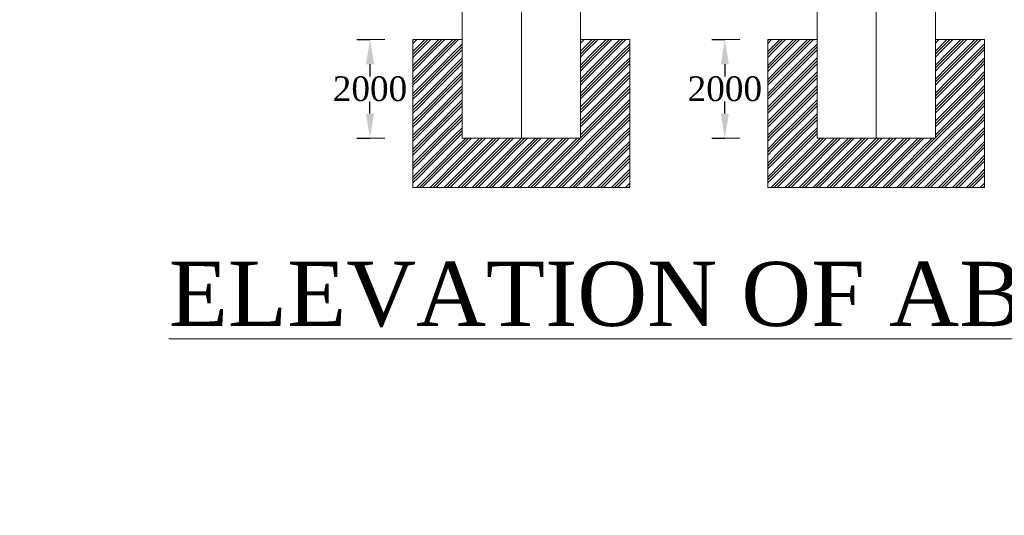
# Model space of a CAD drawing. Header units: millimetres. Extents: x -20950785 to 389010297, y -11535949 to 14056629.
# Tile 268 of 654: x 13434813 to 13454792, y -430482 to -420430. Entities that reach past the tile are written whole.
import ezdxf

# ---------------------------------------------------------------- set-up
doc = ezdxf.new("R2010")
doc.units = ezdxf.units.MM
doc.header["$LTSCALE"] = 60
doc.header["$MEASUREMENT"] = 0
doc.layers.add('TEXT', color=7, linetype='Continuous')
doc.styles.add('PDF Arial Bold', font='times.ttf')
doc.dimstyles.get("Standard").update_dxf_attribs({"dimtxt": 400, "dimasz": 215, "dimexe": 0.18, "dimexo": 0.0625, "dimgap": 0.09, "dimtad": 0, "dimtih": 1, "dimtoh": 1, "dimdec": 0, "dimzin": 4, "dimdsep": 46, "dimtxsty": 'Standard', "dimblk": 'OPEN90', "dimcen": 0, "dimadec": 0, "dimazin": 1, "dimtfac": 1, "dimtdec": 0, "dimtix": 1, "dimtofl": 0, "dimtmove": 0, "dimatfit": 3, "dimldrblk": 'OPEN30', "dimfxl": 1, "dimtolj": 1, "dimtzin": 0, "dimarcsym": 0})

# ---------------------------------------------------------------- blocks, each defined once
blk = doc.blocks.new('*D4122')
at = {"color": 0, "linetype": 'Continuous', "lineweight": -2, "ltscale": 2, "transparency": 16777216}
for p, q in [((13441654, -420833), (13441921, -420833)), ((13441921, -421333), (13441921, -421579)), ((13441921, -422333), (13441921, -422088)), ((13441654, -422833), (13441921, -422833))]:
    blk.add_line(p, q, dxfattribs=at)
at = {"color": 0, "linetype": 'Continuous', "lineweight": 9, "ltscale": 2, "transparency": 16777216}
for points in [[(13441838, -421333), (13442004, -421333), (13441921, -420833)], [(13441838, -422333), (13442004, -422333), (13441921, -422833)]]:
    blk.add_solid(points, dxfattribs=at)
at = {"layer": 'Defpoints', "color": 0, "linetype": 'Continuous', "lineweight": 9, "ltscale": 2, "transparency": 16777216}
for p in [(13441654, -420833), (13441654, -422833), (13441921, -422833)]:
    blk.add_point(p, dxfattribs=at)
at = {"color": 0, "linetype": 'Continuous', "lineweight": 9, "ltscale": 2, "transparency": 16777216, "insert": (13441921, -421833), "char_height": 500, "attachment_point": 5, "style": 'PDF Arial Bold'}
blk.add_mtext('\\A1;2000', dxfattribs=at)
blk = doc.blocks.new('*D4123')
at = {"color": 0, "linetype": 'Continuous', "lineweight": -2, "ltscale": 2, "transparency": 16777216}
for p, q in [((13448854, -420833), (13449121, -420833)), ((13449121, -421333), (13449121, -421579)), ((13449121, -422333), (13449121, -422088)), ((13448854, -422833), (13449121, -422833))]:
    blk.add_line(p, q, dxfattribs=at)
at = {"color": 0, "linetype": 'Continuous', "lineweight": 9, "ltscale": 2, "transparency": 16777216}
for points in [[(13449038, -421333), (13449204, -421333), (13449121, -420833)], [(13449038, -422333), (13449204, -422333), (13449121, -422833)]]:
    blk.add_solid(points, dxfattribs=at)
at = {"layer": 'Defpoints', "color": 0, "linetype": 'Continuous', "lineweight": 9, "ltscale": 2, "transparency": 16777216}
for p in [(13448854, -420833), (13448854, -422833), (13449121, -422833)]:
    blk.add_point(p, dxfattribs=at)
at = {"color": 0, "linetype": 'Continuous', "lineweight": 9, "ltscale": 2, "transparency": 16777216, "insert": (13449121, -421833), "char_height": 500, "attachment_point": 5, "style": 'PDF Arial Bold'}
blk.add_mtext('\\A1;2000', dxfattribs=at)

msp = doc.modelspace()

# ---------------------------------------------------------------- hatches: boundary and pattern name
at = {"linetype": 'Continuous', "lineweight": 9, "ltscale": 2}
h = msp.add_hatch(dxfattribs=at)
h.set_pattern_fill('GOST_GROUND', scale=20)
h.set_pattern_definition([(45, (3787, 2889.5), (282.8427125, 0), [400]), (45, (3847, 2889.5), (282.8427125, 0), [400]), (45, (3907, 2889.5), (282.8427125, 0), [400])])
h.paths.add_polyline_path([(13443792.5, -420833.42), (13442792.5, -420833.42), (13442792.5, -423833.42), (13447192.5, -423833.42), (13447192.5, -420833.42), (13446192.5, -420833.42), (13446192.5, -422833.42), (13443792.5, -422833.42)])
h = msp.add_hatch(dxfattribs=at)
h.set_pattern_fill('GOST_GROUND', scale=20)
h.set_pattern_definition([(45, (10987, 2889.5), (282.8427125, 0), [400]), (45, (11047, 2889.5), (282.8427125, 0), [400]), (45, (11107, 2889.5), (282.8427125, 0), [400])])
h.paths.add_polyline_path([(13450992.5, -420833.42), (13449992.5, -420833.42), (13449992.5, -423833.42), (13454392.5, -423833.42), (13454392.5, -420833.42), (13453392.5, -420833.42), (13453392.5, -422833.42), (13450992.5, -422833.42)])

# ---------------------------------------------------------------- linework, layer by layer
at = {"color": 7, "linetype": 'Continuous', "lineweight": 9}
for p, q in [((13443792.5, -422833.42), (13443792.5, -410648.42)), ((13446192.5, -422833.42), (13446192.5, -410648.42)), ((13450992.5, -422833.42), (13450992.5, -410648.42)), ((13453392.5, -422833.42), (13453392.5, -410648.42))]:
    msp.add_line(p, q, dxfattribs=at)
at = {"color": 7, "linetype": 'Continuous', "lineweight": 9, "ltscale": 2}
for p, q in [((13442223.25, -420833.42), (13441654, -420833.42)), ((13442792.5, -423833.42), (13442792.5, -420833.42)), ((13442792.5, -420833.42), (13443792.5, -420833.42)), ((13447192.5, -420833.42), (13446192.5, -420833.42)), ((13447192.5, -423833.42), (13447192.5, -420833.42)), ((13449423.25, -420833.42), (13448854, -420833.42)), ((13449992.5, -423833.42), (13449992.5, -420833.42)), ((13449992.5, -420833.42), (13450992.5, -420833.42)), ((13454392.5, -420833.42), (13453392.5, -420833.42)), ((13454392.5, -423833.42), (13454392.5, -420833.42)), ((13442223.25, -422833.42), (13441654, -422833.42)), ((13443792.5, -422833.42), (13446192.5, -422833.42)), ((13449423.25, -422833.42), (13448854, -422833.42)), ((13450992.5, -422833.42), (13453392.5, -422833.42)), ((13442792.5, -423833.42), (13447192.5, -423833.42)), ((13449992.5, -423833.42), (13454392.5, -423833.42))]:
    msp.add_line(p, q, dxfattribs=at)
msp.add_circle((13500903, -376200.45), 347474.95, dxfattribs=at)
at = {"layer": 'TEXT', "color": 7, "linetype": 'Continuous', "lineweight": 9, "ltscale": 1000}
for p, q in [((13444992.5, -422833.42), (13444992.5, -410648.42)), ((13452192.5, -422833.42), (13452192.5, -410648.42))]:
    msp.add_line(p, q, dxfattribs=at)

# ---------------------------------------------------------------- texts
at = {"linetype": 'Continuous', "lineweight": 9, "insert": (13437349.3, -425340.65), "char_height": 1300, "width": 29360.2006, "attachment_point": 1}
msp.add_mtext('{\\fTimes New Roman|b0|i0|c0|p18;\\L ELEVATION OF ABUTMENT A-1  }', dxfattribs=at)

# ---------------------------------------------------------------- dimensions: what is measured, and where the dimension line sits
at = {"color": 7, "linetype": 'Continuous', "lineweight": 9, "ltscale": 2}
for base, p1, p2, picture, middle in [((13441921, -422833.42), (13441654, -420833.42), (13441654, -422833.42), '*D4122', (13441921, -421833.42)), ((13449121, -422833.42), (13448854, -420833.42), (13448854, -422833.42), '*D4123', (13449121, -421833.42))]:
    dim = msp.add_linear_dim(base=base, p1=p1, p2=p2, angle=90, dimstyle='Standard', override={"dimtxt": 500, "dimasz": 500, "dimtxsty": 'PDF Arial Bold', "dimfxl": 300}, dxfattribs=at)
    dim.commit()
    dim.dimension.update_dxf_attribs({"geometry": picture, "text_midpoint": middle})

doc.saveas('drawing.dxf')
